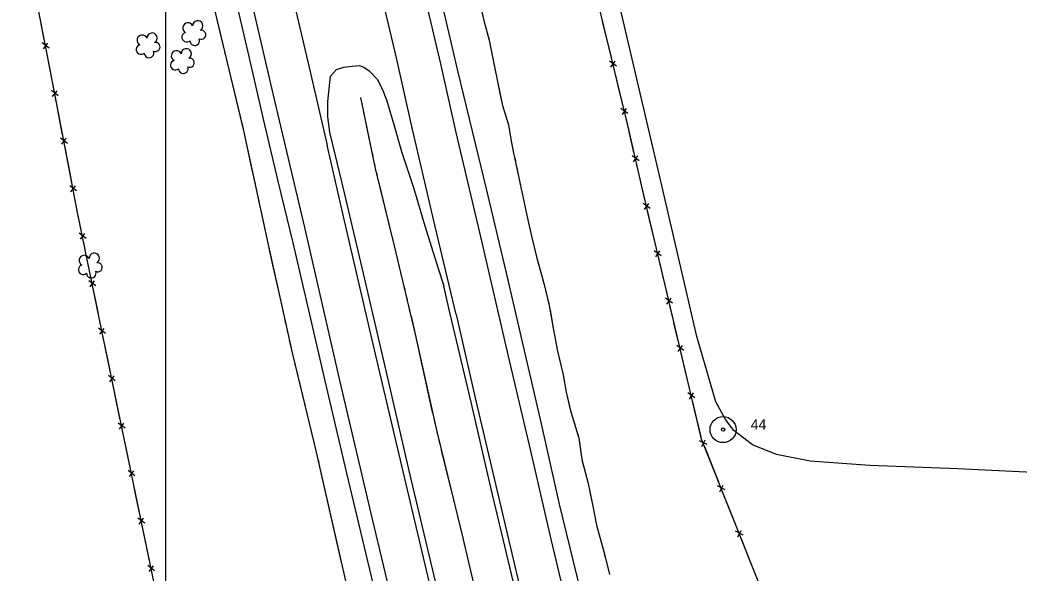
# Model space of a CAD drawing. Extents: x 353423 to 364002, y 127000 to 201942.
# Drawn here: x 360416 to 360992, y 151027 to 151346 of the extents above; entities that cross this region are included whole.
import ezdxf

# ---------------------------------------------------------------- set-up
doc = ezdxf.new("R2010")
doc.units = 0
for name, color, linetype in [('E_DTM_SlopeBottom', 7, 'Continuous'), ('E_DTM_SlopeTop', 7, 'Continuous'), ('E_FEN_Generic', 7, 'Continuous'), ('E_LAND_TreeLine', 7, 'Continuous'), ('E_MISCPROP', 7, 'Continuous'), ('E_RDWY_AsphConc', 7, 'Continuous'), ('E_STRUCT_WingWall', 7, 'Continuous')]:
    doc.layers.add(name, color=color, linetype=linetype)

msp = doc.modelspace()

# ---------------------------------------------------------------- linework, layer by layer
at = {"layer": 'E_DTM_SlopeBottom'}
for p, q in [((360432.66, 151329.84), (360428.77, 151332.89)), ((360429.44, 151329.4), (360432.04, 151332.75)), ((360759.64, 151319.51), (360755.59, 151322.39)), ((360756.43, 151318.92), (360758.87, 151322.4)), ((360437.92, 151302.41), (360434.03, 151305.46)), ((360434.7, 151301.97), (360437.3, 151305.32)), ((360766.22, 151292.22), (360762.17, 151295.1)), ((360763.01, 151291.62), (360765.45, 151295.11)), ((360443.22, 151274.99), (360439.33, 151278.04)), ((360440, 151274.54), (360442.59, 151277.9)), ((360772.6, 151264.87), (360768.58, 151267.78)), ((360769.38, 151264.3), (360771.86, 151267.76)), ((360448.53, 151247.57), (360444.63, 151250.61)), ((360445.31, 151247.12), (360447.9, 151250.48)), ((360778.98, 151237.54), (360774.94, 151240.43)), ((360775.76, 151236.95), (360778.22, 151240.43)), ((360453.99, 151220.2), (360450.07, 151223.2)), ((360450.78, 151219.72), (360453.33, 151223.1)), ((360785.41, 151210.21), (360781.38, 151213.11)), ((360782.2, 151209.63), (360784.66, 151213.1)), ((360459.59, 151192.84), (360455.66, 151195.84)), ((360456.37, 151192.35), (360458.92, 151195.74)), ((360791.85, 151182.89), (360787.82, 151185.78)), ((360788.64, 151182.3), (360791.1, 151185.78)), ((360465.18, 151165.48), (360461.25, 151168.47)), ((360461.97, 151164.99), (360464.51, 151168.37)), ((360798.33, 151155.57), (360794.29, 151158.46)), ((360795.11, 151154.99), (360797.57, 151158.46)), ((360470.84, 151138.12), (360466.91, 151141.12)), ((360467.62, 151137.63), (360470.17, 151141.02)), ((360804.82, 151128.26), (360800.78, 151131.15)), ((360801.6, 151127.67), (360804.06, 151131.15)), ((360476.5, 151110.77), (360472.56, 151113.77)), ((360473.28, 151110.28), (360475.83, 151113.67)), ((360811.8, 151101.37), (360807.38, 151103.64)), ((360808.7, 151100.32), (360810.63, 151104.12)), ((360482.15, 151083.42), (360478.22, 151086.41)), ((360478.94, 151082.93), (360481.48, 151086.32)), ((360822.17, 151075.28), (360817.75, 151077.56)), ((360819.07, 151074.24), (360821, 151078.03)), ((360487.81, 151056.07), (360483.88, 151059.06)), ((360484.6, 151055.58), (360487.14, 151058.97)), ((360829.45, 151048.15), (360831.37, 151051.95)), ((360832.54, 151049.2), (360828.12, 151051.47)), ((360493.47, 151028.72), (360489.54, 151031.71)), ((360490.26, 151028.23), (360492.8, 151031.62))]:
    msp.add_line(p, q, dxfattribs=at)
for points in [[(360845.43, 151012.05), (360808.66, 151104.5), (360792.58, 151172.18), (360774.19, 151250.2), (360766.05, 151285.42), (360749.24, 151355.17), (360738.11, 151401.2), (360722.57, 151467.45), (360717.13, 151491.88), (360644.8, 151805.49), (360636.24, 151842.77), (360574.63, 152125.86), (360566.77, 152196.23), (360556.61, 152285.38), (360548.49, 152358.58), (360536.98, 152462.94), (360526.17, 152559.34), (360516.48, 152646.15), (360505.07, 152743.21)], [(360499.68, 150990.1), (360463.08, 151167.04), (360449.15, 151235.22), (360437.07, 151297.61), (360426.65, 151351.97), (360415.41, 151405.84), (360411.6, 151424.23), (360268.37, 152149.54), (360258.53, 152215.48), (360247.53, 152292.78), (360235.05, 152379.22), (360223.52, 152458.26), (360209.17, 152557.62), (360195.72, 152649.28), (360185.41, 152720.86)], [(360427.79, 151346), (360426.65, 151351.97), (360425.85, 151355.79)], [(360429.93, 151334.85), (360427.79, 151346)], [(360753.98, 151335.51), (360751.63, 151345.26)], [(360756.66, 151324.42), (360753.98, 151335.51)], [(360433.05, 151318.57), (360431.17, 151328.37)], [(360435.19, 151307.42), (360433.05, 151318.57)], [(360760.56, 151308.21), (360758.21, 151317.97)], [(360763.23, 151297.12), (360760.56, 151308.21)], [(360438.32, 151291.14), (360437.07, 151297.61), (360436.43, 151300.94)], [(360440.48, 151280), (360438.32, 151291.14)], [(360767.1, 151280.91), (360766.05, 151285.42), (360764.79, 151290.68)], [(360769.66, 151269.8), (360767.1, 151280.91)], [(360443.63, 151263.72), (360441.73, 151273.52)], [(360445.79, 151252.58), (360443.63, 151263.72)], [(360773.41, 151253.56), (360771.16, 151263.33)], [(360776.02, 151242.45), (360774.19, 151250.2), (360773.41, 151253.56)], [(360448.94, 151236.3), (360447.04, 151246.1)], [(360451.2, 151225.18), (360449.15, 151235.22), (360448.94, 151236.3)], [(360779.84, 151226.23), (360777.54, 151236)], [(360782.46, 151215.13), (360779.84, 151226.23)], [(360454.52, 151208.93), (360452.52, 151218.71)], [(360456.79, 151197.81), (360454.52, 151208.93)], [(360786.28, 151198.91), (360783.98, 151208.67)], [(360788.9, 151187.8), (360786.28, 151198.91)], [(360460.11, 151181.57), (360458.11, 151191.35)], [(360462.38, 151170.45), (360460.11, 151181.57)], [(360792.72, 151171.58), (360792.58, 151172.18), (360790.42, 151181.35)], [(360795.36, 151160.48), (360792.72, 151171.58)], [(360465.73, 151154.21), (360463.71, 151163.98)], [(360468.03, 151143.1), (360465.73, 151154.21)], [(360799.21, 151144.27), (360796.89, 151154.03)], [(360801.85, 151133.17), (360799.21, 151144.27)], [(360471.39, 151126.86), (360469.37, 151136.63)], [(360473.69, 151115.74), (360471.39, 151126.86)], [(360805.7, 151116.96), (360803.38, 151126.72)], [(360808.34, 151105.86), (360805.7, 151116.96)], [(360477.05, 151099.51), (360475.03, 151109.28)], [(360479.35, 151088.39), (360477.05, 151099.51)], [(360814.31, 151090.31), (360810.6, 151099.63)], [(360818.52, 151079.71), (360814.31, 151090.31)], [(360482.71, 151072.15), (360480.68, 151081.93)], [(360485, 151061.04), (360482.71, 151072.15)], [(360824.68, 151064.23), (360820.97, 151073.55)], [(360828.9, 151053.62), (360824.68, 151064.23)], [(360488.36, 151044.8), (360486.34, 151054.58)], [(360835.05, 151038.14), (360831.35, 151047.46)], [(360490.66, 151033.69), (360488.36, 151044.8)], [(360839.27, 151027.54), (360835.05, 151038.14)]]:
    msp.add_lwpolyline(points, dxfattribs=at)
at = {"layer": 'E_DTM_SlopeTop'}
for points in [[(360543.4, 151486.46), (360552.47, 151447.01), (360567.09, 151384.14), (360583.21, 151315.42), (360588.53, 151292.91), (360592.98, 151273.88)], [(360733.49, 150998.58), (360722, 151046.98), (360709.43, 151101.1), (360698.02, 151149.82), (360680.85, 151223.6), (360667.27, 151281.17), (360658.4, 151320.76), (360642.08, 151390.16)], [(360667.14, 151176.3), (360655.22, 151227.06), (360641.65, 151284.62), (360632.77, 151324.22), (360618.47, 151385.03)], [(360626.58, 150991.54), (360604.16, 151085.01), (360591.68, 151138.05), (360582.85, 151176.34), (360573.27, 151217.65), (360564.68, 151253.29), (360556.34, 151288.19), (360547.11, 151328.25), (360536.12, 151376.21)], [(360545.76, 151371.47), (360561.88, 151302.75), (360579.88, 151226.53), (360600.26, 151137.52), (360618.91, 151058.48), (360629.6, 151013.47), (360634.96, 150992.85)], [(360654.79, 151373.89), (360668.27, 151315.96), (360684.57, 151248.74), (360695.78, 151201.24), (360716.11, 151113.42), (360726.49, 151067.12), (360742.88, 151000.3)], [(360593.22, 151290.21), (360593.35, 151299.15), (360594.88, 151313.73), (360598.36, 151317.62), (360602.5, 151318.94), (360607.24, 151319.58), (360611.6, 151319.78), (360614.12, 151318.98), (360617.18, 151316.85), (360621.73, 151311.99), (360624.57, 151306.43), (360627.13, 151300.02), (360631.33, 151285.96), (360635.68, 151270.39), (360642.58, 151249.54), (360649.16, 151227.54), (360656.6, 151203.46), (360660.09, 151192.97), (360660.2, 151192.72)], [(360661, 150998.36), (360640.36, 151085.52), (360627.67, 151140.65), (360614.64, 151196.72), (360602.82, 151246.49), (360594.51, 151281.54), (360593.22, 151290.21)], [(360657.65, 150997.24), (360633.5, 151099.74), (360618.62, 151162.58), (360603.5, 151227.87), (360592.98, 151273.88)], [(360707.34, 150992.07), (360687.23, 151076.73), (360675.87, 151125.76), (360663.55, 151177.6), (360660.2, 151192.72)], [(360667.14, 151176.3), (360678.77, 151125.84), (360693.93, 151061.51), (360709.43, 150995.44), (360710.2, 150993.11)]]:
    msp.add_lwpolyline(points, dxfattribs=at)
at = {"layer": 'E_FEN_Generic'}
for centre, radius, start, end in [((360518.37, 151342.75), 2.97, 299.27144, 182.24471), ((360512.65, 151341.52), 2.97, 21.62063, 242.85451), ((360520.37, 151337.6), 2.61, 243.97668, 101.90928), ((360486.29, 151334.45), 2.97, 21.62063, 242.85451), ((360492.02, 151335.68), 2.97, 299.27144, 182.24471), ((360511.99, 151336.19), 2.78, 104.59152, 312.36451), ((360516.65, 151334.2), 2.78, 181.26853, 22.27958), ((360485.64, 151329.12), 2.78, 104.59152, 312.36451), ((360490.29, 151327.13), 2.78, 181.26853, 22.27958), ((360494.01, 151330.53), 2.61, 243.97668, 101.90928), ((360506.04, 151325.39), 2.97, 21.62063, 242.85451), ((360511.76, 151326.62), 2.97, 299.27144, 182.24471), ((360505.38, 151320.06), 2.78, 104.59152, 312.36451), ((360513.76, 151321.47), 2.61, 243.97668, 101.90928), ((360510.04, 151318.07), 2.78, 181.26853, 22.27958), ((360452.99, 151207.54), 2.97, 21.62063, 242.85451), ((360458.71, 151208.76), 2.97, 299.27144, 182.24471), ((360452.33, 151202.2), 2.78, 104.59152, 312.36451), ((360460.7, 151203.61), 2.61, 243.97668, 101.90928), ((360456.98, 151200.21), 2.78, 181.26853, 22.27958)]:
    msp.add_arc(centre, radius, start, end, dxfattribs=at)
at = {"layer": 'E_LAND_TreeLine'}
for p, q in [((360500, 150500), (360500, 153000)), ((360500, 149000), (360500, 151500))]:
    msp.add_line(p, q, dxfattribs=at)
at = {"layer": 'E_MISCPROP'}
msp.add_lwpolyline([(361067.16, 151082.25), (361058.43, 151082.43), (360956.25, 151087.39), (360905.55, 151089.43), (360871.14, 151091.94), (360851.79, 151095.64), (360837.98, 151101.33), (360827.27, 151109.52), (360822.35, 151115.83), (360816.89, 151126.01), (360805.92, 151163.74), (360785.77, 151250.69), (360754.89, 151382.83)], dxfattribs=at)
at = {"layer": 'E_RDWY_AsphConc'}
for radius in [7.5, 7.5, 0.96, 0.96]:
    msp.add_circle((360820.99, 151110.03), radius, dxfattribs=at)
at = {"layer": 'E_STRUCT_WingWall'}
for points in [[(360454.08, 151656.66), (360463.43, 151617.54), (360467.79, 151602.53), (360470.39, 151592.52), (360472.1, 151582.66), (360474.29, 151570.65), (360477.78, 151556.53), (360480.93, 151544.94), (360483.57, 151531.37), (360488.77, 151513.92), (360491.94, 151499.44), (360494.03, 151491.1), (360504.14, 151447.75), (360509.87, 151426.93), (360515.23, 151407.84), (360519.75, 151387.63), (360525.74, 151365.02), (360528.48, 151349.61), (360544.89, 151281.39), (360558.67, 151217.49), (360572.86, 151153.57), (360586.66, 151097.06), (360603.44, 151022.92), (360612.29, 150985.06)], [(360526.84, 151358.85), (360528.48, 151349.61), (360532.79, 151331.7)], [(360680.59, 151356.35), (360683.35, 151345.06), (360686.31, 151334.38), (360688.67, 151321.91), (360691.39, 151308.66), (360693.9, 151296.78), (360697.4, 151285.7), (360698.79, 151277.44), (360700.39, 151268.31), (360700.93, 151266.85), (360708.71, 151230.04), (360710.78, 151220.84), (360713.65, 151208.85), (360717.89, 151193.7), (360720.88, 151181.62), (360723.19, 151168.58), (360725.6, 151155.33), (360728.84, 151141.55), (360730.53, 151131.62), (360732.94, 151121.6), (360737.98, 151105.02), (360739.62, 151092.76), (360743.3, 151078.97), (360745.86, 151066.92), (360748.12, 151054.9), (360752.48, 151039.11), (360755.52, 151026.51)], [(360683.94, 151342.95), (360684.46, 151341.06)], [(360685.5, 151337.29), (360686.03, 151335.4)], [(360686.84, 151331.58), (360688.67, 151321.91), (360691.39, 151308.66), (360692.42, 151303.77)], [(360533.69, 151327.98), (360534.13, 151326.11)], [(360535.03, 151322.39), (360535.48, 151320.52)], [(360536.38, 151316.79), (360536.83, 151314.93)], [(360537.72, 151311.2), (360544.22, 151284.18)], [(360612.04, 151301.46), (360620.63, 151260.58), (360631.55, 151215.93), (360643.65, 151165.1), (360655.83, 151109.64), (360670.57, 151050.04), (360683.68, 150993.43)], [(360612.04, 151301.46), (360617.93, 151273.4)], [(360692.42, 151303.77), (360693.9, 151296.78), (360697.4, 151285.7), (360698.79, 151277.44), (360699, 151276.23)], [(360544.22, 151284.18), (360544.89, 151281.39), (360550.15, 151257.01)], [(360699.67, 151272.38), (360700.01, 151270.46)], [(360618.74, 151269.54), (360619.15, 151267.6)], [(360700.97, 151266.68), (360701.37, 151264.76)], [(360619.96, 151263.73), (360620.37, 151261.8)], [(360702.18, 151260.93), (360702.59, 151259.02)], [(360550.96, 151253.27), (360551.36, 151251.39)], [(360621.27, 151257.95), (360621.74, 151256.03)], [(360703.39, 151255.19), (360708.71, 151230.04), (360709.29, 151227.44)], [(360552.17, 151247.64), (360552.58, 151245.77)], [(360622.68, 151252.19), (360629.49, 151224.35)], [(360553.38, 151242.02), (360553.79, 151240.14)], [(360554.6, 151236.4), (360558.67, 151217.49), (360560.51, 151209.23)], [(360709.29, 151227.44), (360710.78, 151220.84), (360713.65, 151208.85), (360716.15, 151199.92)], [(360629.49, 151224.35), (360631.55, 151215.93), (360636.18, 151196.48)], [(360560.51, 151209.23), (360566.53, 151182.09)], [(360717.2, 151196.16), (360717.73, 151194.27)], [(360637.1, 151192.64), (360637.56, 151190.71)], [(360718.69, 151190.48), (360719.16, 151188.58)], [(360638.47, 151186.87), (360638.93, 151184.94)], [(360720.1, 151184.78), (360720.57, 151182.88)], [(360639.85, 151181.1), (360640.3, 151179.17)], [(360721.34, 151179.05), (360723.19, 151168.58), (360725.6, 151155.33), (360726.58, 151151.17)], [(360567.36, 151178.35), (360567.78, 151176.48)], [(360568.61, 151172.73), (360569.03, 151170.86)], [(360641.22, 151175.33), (360643.65, 151165.1), (360647.54, 151147.37)], [(360569.86, 151167.12), (360570.27, 151165.25)], [(360571.1, 151161.5), (360572.86, 151153.57), (360577.53, 151134.46)], [(360726.58, 151151.17), (360728.84, 151141.55), (360730.53, 151131.62), (360732.5, 151123.45)], [(360647.54, 151147.37), (360653.69, 151119.38)], [(360577.53, 151134.46), (360584.12, 151107.45)], [(360654.54, 151115.52), (360654.96, 151113.58)], [(360733.53, 151119.68), (360734.09, 151117.81)], [(360655.81, 151109.72), (360655.83, 151109.64), (360656.28, 151107.8)], [(360735.23, 151114.07), (360735.8, 151112.2)], [(360585.03, 151103.72), (360585.49, 151101.86)], [(360657.23, 151103.96), (360657.71, 151102.05)], [(360736.93, 151108.46), (360737.5, 151106.59)], [(360586.4, 151098.14), (360586.66, 151097.06), (360586.84, 151096.27)], [(360658.66, 151098.21), (360665.54, 151070.39)], [(360738.28, 151102.77), (360739.62, 151092.76), (360743.3, 151078.97), (360744.13, 151075.06)], [(360587.68, 151092.53), (360588.11, 151090.66)], [(360588.96, 151086.92), (360595.09, 151059.8)], [(360744.13, 151075.06), (360745.86, 151066.92), (360748.12, 151054.9), (360750.2, 151047.37)], [(360665.54, 151070.39), (360670.57, 151050.04), (360672.31, 151042.54)], [(360595.09, 151059.8), (360601.23, 151032.69)], [(360751.24, 151043.6), (360751.76, 151041.72)], [(360673.2, 151038.68), (360673.64, 151036.76)], [(360752.76, 151037.94), (360753.22, 151036.04)], [(360602.08, 151028.95), (360602.5, 151027.08)], [(360674.54, 151032.91), (360674.98, 151030.98)], [(360754.14, 151032.23), (360754.6, 151030.33)]]:
    msp.add_lwpolyline(points, dxfattribs=at)

# ---------------------------------------------------------------- texts
at = {"layer": 'E_RDWY_AsphConc'}
msp.add_text('44', height=6, dxfattribs=at).set_placement((360836.99, 151110.03))
msp.add_text('44', height=6, dxfattribs=at).set_placement((360836.99, 151110.03))

doc.saveas('drawing.dxf')
